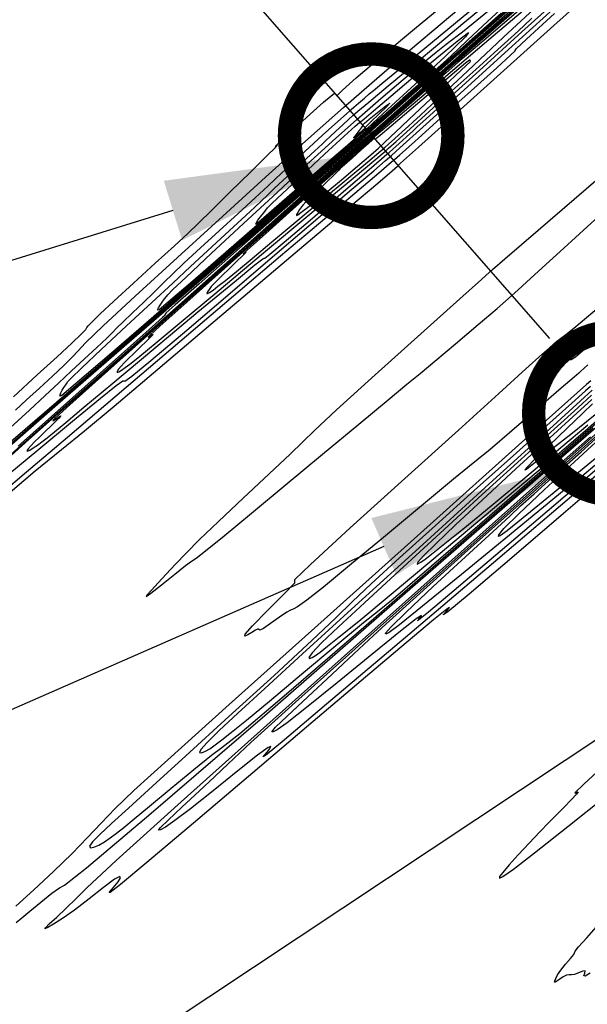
# Model space of a CAD drawing. Extents: x 3249832 to 3255657, y 13789405 to 13793316.
# Tile 657 of 1056: x 3253012 to 3253073, y 13791422 to 13791528. Entities that reach past the tile are written whole.
import ezdxf

# ---------------------------------------------------------------- set-up
doc = ezdxf.new("R2010")
doc.units = 0
doc.header["$LTSCALE"] = 100
doc.header["$MEASUREMENT"] = 0
doc.linetypes.add('DASHED', pattern=[0.75, 0.5, -0.25])
for name, color, linetype in [('GRATIO_03231_CON', 1, 'CONTINUOUS'), ('GRATIO_0323_ICON', 1, 'CONTINUOUS'), ('PLAN', 7, 'CONTINUOUS'), ('TARGETS_EAST', 7, 'CONTINUOUS'), ('TARGETS_WEST', 7, 'CONTINUOUS')]:
    doc.layers.add(name, color=color, linetype=linetype)
doc.styles.add('Gratio_032316_contours$0$symbol', font='symbol.shx')
doc.linetypes.add('Gratio_032316_contours$0$DEPRESSION', pattern='A,0.3,["%",Gratio_032316_contours$0$symbol,S=0.05,R=180,X=0,Y=0],0.0001', length=0.3001)

# ---------------------------------------------------------------- blocks, each defined once
blk = doc.blocks.new('Gratio_032316_contours')
at = {"layer": 'GRATIO_03231_CON', "color": 1, "linetype": 'Continuous', "flags": 128}
for points in [[(3253010.04, 13791475.96), (3253013.98, 13791479.26), (3253016.79, 13791481.57), (3253019.24, 13791483.56), (3253022.42, 13791486.2), (3253027.12, 13791490.15), (3253032.78, 13791494.95), (3253038.54, 13791499.84), (3253043.66, 13791504.15), (3253047.78, 13791507.62), (3253050.66, 13791510.05), (3253052.19, 13791511.37), (3253052.75, 13791511.86), (3253052.82, 13791511.95), (3253053.09, 13791512.2), (3253055, 13791513.92), (3253060.21, 13791518.59), (3253069.51, 13791526.93), (3253080.4, 13791536.7)], [(3253071.39, 13791534.23), (3253059.37, 13791523.68), (3253052.67, 13791517.8), (3253050.21, 13791515.63), (3253049.86, 13791515.32), (3253049.72, 13791515.2), (3253048.77, 13791514.37), (3253046.18, 13791512.12), (3253041.57, 13791508.08), (3253036.14, 13791503.33), (3253031.52, 13791499.29), (3253028.95, 13791497.02), (3253028.01, 13791496.17), (3253027.87, 13791496.02), (3253027.85, 13791495.98), (3253027.84, 13791495.94), (3253027.84, 13791495.91), (3253027.61, 13791495.68), (3253025.83, 13791494.08), (3253020.94, 13791489.72), (3253012.14, 13791481.9)], [(3253010.35, 13791476.9), (3253013.06, 13791479.16), (3253017.43, 13791482.88), (3253023.73, 13791488.24), (3253031.85, 13791495.14), (3253040.25, 13791502.27), (3253047.01, 13791508), (3253050.75, 13791511.17), (3253052.13, 13791512.34), (3253052.33, 13791512.5), (3253052.42, 13791512.57), (3253053, 13791513.08), (3253054.57, 13791514.48), (3253057.37, 13791516.99), (3253060.65, 13791519.92), (3253063.4, 13791522.4), (3253064.87, 13791523.74), (3253065.35, 13791524.2), (3253065.35, 13791524.25), (3253065.47, 13791524.41), (3253066.57, 13791525.45), (3253069.58, 13791528.21)], [(3253064.02, 13791527.65), (3253056.12, 13791520.72), (3253051.75, 13791516.88), (3253050.14, 13791515.46), (3253049.91, 13791515.26), (3253049.91, 13791515.26), (3253049.91, 13791515.26), (3253049.91, 13791515.26), (3253049.57, 13791514.96), (3253047.25, 13791512.9), (3253040.93, 13791507.29), (3253029.62, 13791497.25), (3253016.28, 13791485.41), (3253004.87, 13791475.27)], [(3253067.5, 13791530.58), (3253061.73, 13791525.52), (3253056.65, 13791521.06), (3253052.88, 13791517.75), (3253050.83, 13791515.95), (3253050.08, 13791515.29), (3253049.97, 13791515.2), (3253049.97, 13791515.2), (3253049.97, 13791515.2), (3253049.97, 13791515.19), (3253049.97, 13791515.19), (3253049.97, 13791515.19), (3253049.98, 13791515.18), (3253049.71, 13791514.94), (3253047.81, 13791513.25), (3253042.67, 13791508.69), (3253033.46, 13791500.52), (3253022.6, 13791490.88), (3253013.31, 13791482.62), (3253008.03, 13791477.89)], [(3253011.04, 13791478.83), (3253014.36, 13791481.6), (3253017.96, 13791484.59), (3253020.95, 13791487.05), (3253022.66, 13791488.41), (3253023.35, 13791488.89), (3253023.48, 13791488.89), (3253023.48, 13791488.89), (3253023.58, 13791488.86), (3253024.31, 13791489.39), (3253026.37, 13791491.08), (3253030.19, 13791494.31), (3253035.1, 13791498.5), (3253040.13, 13791502.8), (3253044.47, 13791506.51), (3253047.87, 13791509.4), (3253050.21, 13791511.39), (3253051.45, 13791512.45), (3253051.91, 13791512.85), (3253051.97, 13791512.91), (3253052.11, 13791513.02), (3253053.01, 13791513.83), (3253055.47, 13791516.04), (3253059.86, 13791520.01), (3253065.04, 13791524.7), (3253069.47, 13791528.72)], [(3253068.19, 13791531), (3253063.6, 13791527), (3253058.22, 13791522.3), (3253053.66, 13791518.3), (3253051.11, 13791516.06), (3253050.18, 13791515.23), (3253050.05, 13791515.1), (3253049.84, 13791514.91), (3253048.38, 13791513.61), (3253044.41, 13791510.09), (3253037.31, 13791503.78), (3253028.93, 13791496.34), (3253021.76, 13791489.97), (3253017.68, 13791486.32), (3253016.11, 13791484.89), (3253015.87, 13791484.64), (3253015.95, 13791484.66), (3253016.13, 13791484.77), (3253016.36, 13791484.93), (3253016.58, 13791485.09), (3253016.71, 13791485.15), (3253016.63, 13791485.03), (3253016.26, 13791484.65), (3253015.69, 13791484.1), (3253015.05, 13791483.48), (3253014.44, 13791482.89), (3253013.91, 13791482.37), (3253013.5, 13791481.94), (3253013.21, 13791481.61), (3253013.09, 13791481.41), (3253013.15, 13791481.37), (3253013.4, 13791481.48), (3253013.77, 13791481.72), (3253014.21, 13791482.02), (3253014.67, 13791482.36), (3253015.24, 13791482.81), (3253016.05, 13791483.46), (3253017.24, 13791484.45), (3253019.19, 13791486.08), (3253022.28, 13791488.66), (3253026.66, 13791492.32), (3253031.4, 13791496.27), (3253035.3, 13791499.51), (3253037.5, 13791501.31), (3253038.33, 13791501.96), (3253038.47, 13791502.02), (3253038.47, 13791502.02), (3253038.54, 13791502.03), (3253039.09, 13791502.46), (3253040.63, 13791503.74), (3253043.41, 13791506.1), (3253046.69, 13791508.91), (3253049.49, 13791511.31), (3253051.05, 13791512.65), (3253051.63, 13791513.14), (3253051.71, 13791513.21), (3253051.73, 13791513.23), (3253051.87, 13791513.35), (3253052.25, 13791513.69), (3253052.92, 13791514.29), (3253053.71, 13791515), (3253054.39, 13791515.62), (3253054.88, 13791516.07), (3253055.78, 13791516.89), (3253057.84, 13791518.77), (3253061.52, 13791522.1), (3253066.07, 13791526.23), (3253070.49, 13791530.23)], [(3253011.93, 13791430.94), (3253012.55, 13791431.43), (3253013.4, 13791432.14), (3253014.57, 13791433.11), (3253015.75, 13791434.07), (3253016.57, 13791434.66), (3253017.12, 13791434.95), (3253019.47, 13791436.78), (3253026.15, 13791442.42), (3253038.54, 13791453.11), (3253053.3, 13791465.92), (3253065.9, 13791476.88), (3253072.95, 13791483.01), (3253075.56, 13791485.26)], [(3253073.46, 13791488.89), (3253073, 13791488.5), (3253070.99, 13791486.73), (3253065.71, 13791482.01), (3253056.25, 13791473.54), (3253044.9, 13791463.36), (3253034.75, 13791454.26), (3253028.16, 13791448.35), (3253024.54, 13791445.05), (3253022.54, 13791443.15), (3253021.03, 13791441.58), (3253019.57, 13791440.03), (3253017.93, 13791438.33), (3253015.93, 13791436.41), (3253013.82, 13791434.45), (3253011.9, 13791432.7)], [(3253073.42, 13791488.29), (3253072.88, 13791487.82), (3253071.43, 13791486.52), (3253068.75, 13791484.13), (3253065.14, 13791480.89), (3253061.01, 13791477.19), (3253056.81, 13791473.42), (3253052.97, 13791469.96), (3253049.95, 13791467.19), (3253047.94, 13791465.28), (3253046.16, 13791463.56), (3253043.59, 13791461.13), (3253039.54, 13791457.39), (3253034.7, 13791452.97), (3253030.09, 13791448.78), (3253026.52, 13791445.53), (3253023.96, 13791443.19), (3253022.16, 13791441.53), (3253020.9, 13791440.36), (3253020.12, 13791439.57), (3253019.79, 13791439.12), (3253019.88, 13791438.95), (3253020.26, 13791439.01), (3253020.8, 13791439.23), (3253021.38, 13791439.57), (3253022, 13791440), (3253022.68, 13791440.51), (3253022.68, 13791440.51), (3253023.46, 13791441.12), (3253024.57, 13791442.02), (3253026.22, 13791443.39), (3253028.53, 13791445.31), (3253030.96, 13791447.33), (3253032.84, 13791448.85), (3253033.95, 13791449.67), (3253035.87, 13791451.18), (3253040.64, 13791455.2), (3253049.39, 13791462.76), (3253059.82, 13791471.81), (3253068.73, 13791479.55), (3253073.72, 13791483.89)], [(3253074.25, 13791510.5), (3253067.83, 13791505), (3253064.25, 13791501.93), (3253062.93, 13791500.79), (3253062.74, 13791500.62), (3253062.74, 13791500.62), (3253062.74, 13791500.63), (3253062.73, 13791500.63), (3253062.61, 13791500.52), (3253061.76, 13791499.75), (3253059.43, 13791497.66), (3253055.27, 13791493.93), (3253050.38, 13791489.54), (3253046.24, 13791485.79), (3253043.88, 13791483.6), (3253042.61, 13791482.36), (3253041.27, 13791481.06), (3253041.27, 13791481.06), (3253039.03, 13791478.95), (3253036.24, 13791476.35), (3253033.59, 13791473.85), (3253031.58, 13791471.92), (3253030.13, 13791470.46), (3253029.01, 13791469.29), (3253028.01, 13791468.22), (3253027.13, 13791467.28), (3253026.42, 13791466.51), (3253025.94, 13791465.98), (3253025.85, 13791465.82), (3253026.34, 13791466.18), (3253027.49, 13791467.09), (3253028.91, 13791468.23), (3253030.08, 13791469.15), (3253030.7, 13791469.59), (3253031.2, 13791469.93), (3253032.21, 13791470.7), (3253034.21, 13791472.33), (3253037.12, 13791474.74), (3253040.72, 13791477.74), (3253044.73, 13791481.07), (3253048.61, 13791484.28), (3253051.75, 13791486.87), (3253053.77, 13791488.53), (3253055.19, 13791489.69), (3253056.75, 13791490.99), (3253058.97, 13791492.85), (3253061.41, 13791494.93), (3253063.43, 13791496.65), (3253064.64, 13791497.7), (3253065.68, 13791498.64), (3253067.45, 13791500.27), (3253070.55, 13791503.09), (3253074.31, 13791506.51)], [(3253066.67, 13791528.9), (3253062.54, 13791525.4), (3253057.67, 13791521.25), (3253053.52, 13791517.72), (3253051.19, 13791515.75), (3253050.33, 13791515.03), (3253050.2, 13791514.93), (3253050.11, 13791514.86), (3253049.51, 13791514.32), (3253047.9, 13791512.88), (3253044.99, 13791510.31), (3253041.57, 13791507.27), (3253038.65, 13791504.67), (3253036.98, 13791503.18), (3253036.34, 13791502.6), (3253036.24, 13791502.49), (3253036.28, 13791502.5), (3253036.35, 13791502.55), (3253036.44, 13791502.61), (3253036.52, 13791502.66), (3253036.47, 13791502.59), (3253036.17, 13791502.29), (3253035.54, 13791501.67), (3253034.74, 13791500.9), (3253033.99, 13791500.18), (3253033.45, 13791499.65), (3253033.08, 13791499.29), (3253032.82, 13791498.99), (3253032.59, 13791498.68), (3253032.42, 13791498.42), (3253032.36, 13791498.25), (3253032.43, 13791498.23), (3253032.65, 13791498.36), (3253033.02, 13791498.62), (3253033.54, 13791499.02), (3253034.34, 13791499.64), (3253035.52, 13791500.6), (3253037.19, 13791501.98), (3253039.32, 13791503.77), (3253041.88, 13791505.91), (3253044.73, 13791508.3), (3253047.47, 13791510.58), (3253049.59, 13791512.35), (3253050.76, 13791513.32), (3253051.19, 13791513.68), (3253051.25, 13791513.73), (3253051.28, 13791513.74), (3253051.41, 13791513.87), (3253051.79, 13791514.22), (3253051.79, 13791514.22), (3253052.48, 13791514.83), (3253053.27, 13791515.55), (3253053.95, 13791516.16), (3253054.41, 13791516.59), (3253055.21, 13791517.33), (3253057.04, 13791519.04), (3253060.29, 13791522.08), (3253064.12, 13791525.66), (3253067.39, 13791528.72)], [(3253073.58, 13791487.9), (3253072.36, 13791486.77), (3253069.03, 13791483.72), (3253062.98, 13791478.22), (3253055.48, 13791471.4), (3253048.23, 13791464.81), (3253042.6, 13791459.69), (3253038.55, 13791455.98), (3253035.68, 13791453.35), (3253033.67, 13791451.47), (3253032.38, 13791450.21), (3253031.71, 13791449.47), (3253031.57, 13791449.13), (3253031.79, 13791449.1), (3253032.2, 13791449.27), (3253032.67, 13791449.54), (3253033.24, 13791449.94), (3253033.97, 13791450.5), (3253033.97, 13791450.5), (3253035, 13791451.31), (3253036.59, 13791452.6), (3253039.05, 13791454.64), (3253042.49, 13791457.52), (3253046.16, 13791460.6), (3253049.11, 13791463.04), (3253050.78, 13791464.38), (3253052.28, 13791465.59), (3253055.12, 13791467.99), (3253060.25, 13791472.41), (3253066.35, 13791477.7), (3253071.56, 13791482.23), (3253074.48, 13791484.77)], [(3253073.54, 13791487.38), (3253072.05, 13791486.03), (3253069.52, 13791483.73), (3253066.01, 13791480.53), (3253061.83, 13791476.73), (3253057.33, 13791472.62), (3253052.96, 13791468.62), (3253049.21, 13791465.16), (3253046.45, 13791462.59), (3253044.64, 13791460.86), (3253043.63, 13791459.81), (3253043.26, 13791459.31), (3253043.32, 13791459.2), (3253043.61, 13791459.3), (3253043.97, 13791459.51), (3253044.47, 13791459.88), (3253045.27, 13791460.5), (3253045.27, 13791460.5), (3253046.53, 13791461.5), (3253048.61, 13791463.18), (3253051.88, 13791465.89), (3253056.45, 13791469.72), (3253061.37, 13791473.86), (3253065.38, 13791477.23), (3253067.61, 13791479.1), (3253068.69, 13791479.99), (3253069.61, 13791480.77), (3253071.1, 13791482.05), (3253072.87, 13791483.59), (3253074.39, 13791484.91)], [(3253075.11, 13791447.97), (3253072.69, 13791445.74), (3253071.75, 13791444.82), (3253071.82, 13791444.78), (3253072.09, 13791444.92), (3253071.92, 13791444.67), (3253071.36, 13791444.07), (3253070.6, 13791443.3), (3253069.81, 13791442.5), (3253068.96, 13791441.64), (3253067.98, 13791440.63), (3253066.84, 13791439.43), (3253065.69, 13791438.19), (3253064.7, 13791437.1), (3253064.02, 13791436.31), (3253063.68, 13791435.85), (3253063.67, 13791435.68), (3253064.05, 13791435.86), (3253065.17, 13791436.65), (3253067.43, 13791438.39), (3253070.99, 13791441.21), (3253075.03, 13791444.43)], [(3253073.63, 13791486.43), (3253072.58, 13791485.44), (3253070.91, 13791483.84), (3253069.02, 13791482.02), (3253067.46, 13791480.51), (3253066.63, 13791479.67), (3253066.38, 13791479.38), (3253066.42, 13791479.37), (3253066.55, 13791479.46), (3253066.95, 13791479.76), (3253067.86, 13791480.48), (3253067.86, 13791480.48), (3253069.43, 13791481.73), (3253071.3, 13791483.2), (3253072.98, 13791484.54), (3253074.09, 13791485.44)]]:
    blk.add_lwpolyline(points, dxfattribs=at)
at = {"layer": 'GRATIO_03231_CON', "color": 5, "linetype": 'Continuous', "flags": 128}
for points in [[(3253072.79, 13791535.71), (3253059.94, 13791524.42), (3253052.76, 13791518.11), (3253050.12, 13791515.78), (3253049.75, 13791515.44), (3253049.62, 13791515.32), (3253048.69, 13791514.52), (3253046.19, 13791512.33), (3253041.73, 13791508.42), (3253036.54, 13791503.89), (3253032.29, 13791500.19), (3253029.97, 13791498.18), (3253027.98, 13791496.45), (3253024.03, 13791493.03), (3253016.64, 13791486.61), (3253007.44, 13791478.61)], [(3253011.65, 13791487.2), (3253014.19, 13791489.53), (3253016.31, 13791491.47), (3253017.91, 13791492.95), (3253018.94, 13791493.94), (3253019.39, 13791494.41), (3253019.52, 13791494.61), (3253019.65, 13791494.79), (3253020.06, 13791495.23), (3253020.93, 13791496.07), (3253022.4, 13791497.43), (3253024.5, 13791499.36), (3253026.83, 13791501.49), (3253028.88, 13791503.36), (3253030.31, 13791504.68), (3253031.47, 13791505.79), (3253032.87, 13791507.16), (3253034.86, 13791509.11), (3253037.03, 13791511.23), (3253038.78, 13791512.96), (3253039.69, 13791513.87), (3253039.92, 13791514.14), (3253039.81, 13791514.06), (3253039.66, 13791513.96), (3253039.76, 13791514.09), (3253040.42, 13791514.71), (3253041.77, 13791515.94), (3253043.42, 13791517.43), (3253044.85, 13791518.71), (3253045.67, 13791519.41), (3253045.99, 13791519.64), (3253046.09, 13791519.61), (3253046.17, 13791519.53), (3253046.24, 13791519.44), (3253046.28, 13791519.4), (3253046.35, 13791519.48), (3253046.87, 13791520), (3253048.34, 13791521.32), (3253051.1, 13791523.67), (3253054.79, 13791526.75), (3253058.84, 13791530.11)], [(3253067.93, 13791531.56), (3253057.76, 13791522.62), (3253051.85, 13791517.43), (3253048.2, 13791514.22), (3253043.66, 13791510.26), (3253035.96, 13791503.55), (3253026.26, 13791495.11), (3253016.58, 13791486.69), (3253008.61, 13791479.76)], [(3253011.86, 13791485.76), (3253013.06, 13791486.88), (3253014.43, 13791488.13), (3253015.82, 13791489.41), (3253017.07, 13791490.57), (3253017.98, 13791491.47), (3253018.54, 13791492.09), (3253019.37, 13791492.97), (3253021.24, 13791494.78), (3253024.68, 13791497.97), (3253029.2, 13791502.09), (3253034.06, 13791506.51), (3253038.64, 13791510.68), (3253042.91, 13791514.53), (3253046.96, 13791518.14), (3253050.84, 13791521.51), (3253054.37, 13791524.53), (3253057.32, 13791527.03), (3253059.54, 13791528.89)], [(3253071.87, 13791535.17), (3253063.07, 13791527.41), (3253055.57, 13791520.82), (3253051.28, 13791517.05), (3253049.01, 13791515.04), (3253046.81, 13791513.11), (3253043.1, 13791509.87), (3253037.77, 13791505.24), (3253031.11, 13791499.45), (3253023.56, 13791492.9), (3253016.27, 13791486.59), (3253010.59, 13791481.69)], [(3253011.31, 13791483.88), (3253013.35, 13791485.77), (3253015.04, 13791487.34), (3253016.47, 13791488.66), (3253017.83, 13791489.92), (3253019.25, 13791491.24), (3253020.59, 13791492.48), (3253021.63, 13791493.46), (3253022.25, 13791494.08), (3253022.7, 13791494.56), (3253023.34, 13791495.19), (3253024.38, 13791496.17), (3253025.6, 13791497.32), (3253026.65, 13791498.32), (3253027.31, 13791498.99), (3253027.84, 13791499.53), (3253028.62, 13791500.29), (3253029.93, 13791501.52), (3253031.67, 13791503.12), (3253033.67, 13791504.94), (3253035.7, 13791506.8), (3253037.53, 13791508.49), (3253038.91, 13791509.76), (3253039.69, 13791510.51), (3253040.29, 13791511.08), (3253041.22, 13791511.96), (3253042.83, 13791513.45), (3253044.74, 13791515.18), (3253046.37, 13791516.65), (3253047.29, 13791517.47), (3253047.63, 13791517.77), (3253047.68, 13791517.81), (3253047.69, 13791517.83), (3253047.79, 13791517.93), (3253048.08, 13791518.18), (3253048.59, 13791518.63), (3253049.21, 13791519.16), (3253049.74, 13791519.6), (3253050.18, 13791519.97), (3253051.31, 13791520.89), (3253054.05, 13791523.16), (3253058.95, 13791527.22), (3253064.89, 13791532.13)], [(3253063.86, 13791528.25), (3253058.2, 13791523.26), (3253053.39, 13791519.02), (3253050.7, 13791516.65), (3253049.71, 13791515.77), (3253049.58, 13791515.64), (3253049.38, 13791515.46), (3253047.95, 13791514.22), (3253044.09, 13791510.87), (3253037.18, 13791504.89), (3253029.05, 13791497.84), (3253022.13, 13791491.86), (3253018.26, 13791488.53), (3253016.82, 13791487.34), (3253016.62, 13791487.26), (3253016.65, 13791487.41), (3253016.72, 13791487.63), (3253016.86, 13791487.89), (3253017.05, 13791488.19), (3253017.25, 13791488.48), (3253017.38, 13791488.68), (3253017.45, 13791488.8), (3253017.81, 13791489.19), (3253018.92, 13791490.26), (3253021.04, 13791492.25), (3253023.76, 13791494.77), (3253026.46, 13791497.29), (3253028.71, 13791499.37), (3253030.61, 13791501.13), (3253032.42, 13791502.8), (3253034.31, 13791504.55), (3253036.08, 13791506.19), (3253037.44, 13791507.46), (3253038.23, 13791508.21), (3253038.8, 13791508.75), (3253039.6, 13791509.51), (3253040.96, 13791510.78), (3253042.56, 13791512.25), (3253043.91, 13791513.51), (3253044.69, 13791514.24), (3253045.11, 13791514.64), (3253045.52, 13791515.02), (3253046.17, 13791515.61), (3253046.92, 13791516.3), (3253047.56, 13791516.89), (3253047.97, 13791517.28), (3253048.52, 13791517.76), (3253049.68, 13791518.73), (3253051.76, 13791520.46), (3253054.44, 13791522.69), (3253057.24, 13791525.02), (3253059.75, 13791527.12), (3253061.96, 13791528.97)], [(3253075.26, 13791478.78), (3253070.51, 13791474.69), (3253064.99, 13791469.95), (3253060.44, 13791466.07), (3253058.16, 13791464.19), (3253057.65, 13791463.87), (3253057.99, 13791464.27), (3253058.32, 13791464.64), (3253058.03, 13791464.47), (3253056.62, 13791463.32), (3253053.7, 13791460.87), (3253049.33, 13791457.19), (3253043.73, 13791452.44), (3253037.26, 13791446.95), (3253030.93, 13791441.59), (3253025.92, 13791437.36), (3253023.09, 13791435), (3253022, 13791434.15), (3253021.9, 13791434.14), (3253022.13, 13791434.43), (3253022.49, 13791434.85), (3253022.85, 13791435.31), (3253023.1, 13791435.72), (3253023.05, 13791435.88), (3253022.48, 13791435.58), (3253021.29, 13791434.69), (3253019.74, 13791433.47), (3253018.17, 13791432.27), (3253016.89, 13791431.36), (3253015.94, 13791430.75), (3253015.32, 13791430.4), (3253015.02, 13791430.26), (3253015.06, 13791430.37), (3253015.48, 13791430.79), (3253016.28, 13791431.53), (3253017.28, 13791432.48), (3253018.31, 13791433.47), (3253019.54, 13791434.68), (3253022.63, 13791437.56), (3253029.61, 13791443.87), (3253041.49, 13791454.5), (3253055.26, 13791466.77), (3253066.9, 13791477.13), (3253073.4, 13791482.92)], [(3253076.56, 13791480.93), (3253071.88, 13791476.95), (3253063.49, 13791469.83), (3253053.61, 13791461.44), (3253045.17, 13791454.3), (3253040.4, 13791450.28), (3253038.61, 13791448.81), (3253038.39, 13791448.68), (3253038.56, 13791448.88), (3253038.81, 13791449.18), (3253039.07, 13791449.5), (3253039.21, 13791449.76), (3253038.9, 13791449.66), (3253037.78, 13791448.85), (3253035.65, 13791447.16), (3253033.02, 13791445.04), (3253030.6, 13791443.11), (3253028.91, 13791441.84), (3253027.91, 13791441.16), (3253027.38, 13791440.86), (3253027.17, 13791440.81), (3253027.39, 13791441.1), (3253028.21, 13791441.91), (3253029.71, 13791443.32), (3253031.53, 13791445.01), (3253033.2, 13791446.58), (3253034.62, 13791447.93), (3253037.07, 13791450.21), (3253042.2, 13791454.85), (3253050.9, 13791462.63), (3253060.98, 13791471.62), (3253069.49, 13791479.2), (3253074.25, 13791483.43)], [(3253073.13, 13791490.6), (3253072.36, 13791489.89), (3253072.25, 13791489.78), (3253072.18, 13791489.72), (3253071.67, 13791489.29), (3253070.29, 13791488.11), (3253067.84, 13791486), (3253065, 13791483.56), (3253062.66, 13791481.56), (3253061.41, 13791480.52), (3253060.47, 13791479.78), (3253058.76, 13791478.38), (3253055.53, 13791475.7), (3253051.46, 13791472.32), (3253047.62, 13791469.13), (3253044.82, 13791466.84), (3253043.05, 13791465.44), (3253042.05, 13791464.72), (3253041.58, 13791464.46), (3253041.31, 13791464.37), (3253040.9, 13791464.15), (3253040.11, 13791463.61), (3253039.17, 13791462.93), (3253038.4, 13791462.41), (3253038.4, 13791462.41), (3253038.03, 13791462.24), (3253037.92, 13791462.3), (3253037.83, 13791462.35), (3253037.57, 13791462.23), (3253037.18, 13791461.98), (3253036.75, 13791461.72), (3253036.41, 13791461.57), (3253036.46, 13791461.8), (3253037.22, 13791462.67), (3253038.83, 13791464.31), (3253040.64, 13791466.11), (3253041.77, 13791467.29), (3253041.76, 13791467.45), (3253041.78, 13791467.63), (3253043.42, 13791469.23), (3253047.7, 13791473.16), (3253053.53, 13791478.45), (3253059.27, 13791483.64), (3253063.6, 13791487.55), (3253066.49, 13791490.17), (3253068.25, 13791491.74), (3253069.23, 13791492.6), (3253070.11, 13791493.32), (3253071.62, 13791494.55), (3253074.35, 13791496.82)], [(3253074.36, 13791479.66), (3253069.48, 13791475.52), (3253063.74, 13791470.64), (3253058.83, 13791466.48), (3253056.06, 13791464.15), (3253055.02, 13791463.29), (3253054.89, 13791463.21), (3253054.99, 13791463.33), (3253055.13, 13791463.51), (3253055.28, 13791463.7), (3253055.31, 13791463.8), (3253054.76, 13791463.43), (3253053.08, 13791462.11), (3253050.01, 13791459.62), (3253046.31, 13791456.6), (3253043.02, 13791453.94), (3253040.94, 13791452.31), (3253039.88, 13791451.56), (3253039.44, 13791451.33), (3253039.32, 13791451.35), (3253039.71, 13791451.83), (3253040.94, 13791453.03), (3253043.15, 13791455.1), (3253045.78, 13791457.53), (3253048.1, 13791459.68), (3253049.69, 13791461.18), (3253051.5, 13791462.86), (3253054.79, 13791465.84), (3253060.3, 13791470.77), (3253066.69, 13791476.46), (3253072.09, 13791481.27), (3253075.1, 13791483.95)], [(3253073.87, 13791479.83), (3253072.49, 13791478.67), (3253071.71, 13791478.01), (3253071.42, 13791477.77), (3253071.39, 13791477.75), (3253071.41, 13791477.78), (3253071.45, 13791477.83), (3253071.5, 13791477.89), (3253071.41, 13791477.84), (3253070.61, 13791477.2), (3253068.38, 13791475.38), (3253064.37, 13791472.08), (3253059.6, 13791468.17), (3253055.45, 13791464.78), (3253052.96, 13791462.79), (3253051.85, 13791461.96), (3253051.5, 13791461.79), (3253051.46, 13791461.9), (3253052.03, 13791462.55), (3253053.67, 13791464.15), (3253056.59, 13791466.88), (3253060.03, 13791470.06), (3253062.99, 13791472.78), (3253064.77, 13791474.43), (3253065.94, 13791475.51), (3253067.39, 13791476.82), (3253069.71, 13791478.9), (3253072.41, 13791481.31), (3253074.68, 13791483.33)], [(3253073.38, 13791425.52), (3253072.85, 13791425.19), (3253072.85, 13791425.19), (3253072.72, 13791425.25), (3253072.81, 13791425.54), (3253072.84, 13791425.77), (3253072.58, 13791425.74), (3253072.15, 13791425.56), (3253071.7, 13791425.38), (3253071.37, 13791425.34), (3253071.12, 13791425.36), (3253070.85, 13791425.32), (3253070.5, 13791425.14), (3253070.12, 13791424.88), (3253069.81, 13791424.66), (3253069.63, 13791424.55), (3253069.57, 13791424.57), (3253069.59, 13791424.71), (3253069.69, 13791424.96), (3253069.88, 13791425.34), (3253070.23, 13791425.85), (3253070.74, 13791426.48), (3253071.27, 13791427.09), (3253071.63, 13791427.53), (3253071.72, 13791427.71), (3253071.78, 13791427.88), (3253072.15, 13791428.34), (3253073.01, 13791429.3), (3253074.04, 13791430.43)]]:
    blk.add_lwpolyline(points, dxfattribs=at)
blk.add_lwpolyline([(3253060.04, 13791525.7), (3253057.81, 13791523.57), (3253054.62, 13791520.62), (3253051.74, 13791517.96), (3253050.11, 13791516.46), (3253049.51, 13791515.9), (3253049.42, 13791515.82), (3253049.34, 13791515.76), (3253048.83, 13791515.32), (3253047.43, 13791514.12), (3253044.95, 13791511.98), (3253042.03, 13791509.45), (3253039.55, 13791507.3), (3253038.16, 13791506.11), (3253037.64, 13791505.68), (3253037.57, 13791505.65), (3253037.59, 13791505.71), (3253037.65, 13791505.84), (3253037.82, 13791506.08), (3253038.09, 13791506.45), (3253038.4, 13791506.85), (3253038.66, 13791507.18), (3253038.84, 13791507.41), (3253039.29, 13791507.86), (3253040.43, 13791508.93), (3253042.5, 13791510.86), (3253044.96, 13791513.14), (3253047.06, 13791515.08), (3253048.24, 13791516.15), (3253048.69, 13791516.53), (3253048.76, 13791516.58), (3253048.81, 13791516.62), (3253049.19, 13791516.94), (3253050.2, 13791517.8), (3253052.05, 13791519.37), (3253054.45, 13791521.39), (3253056.96, 13791523.48), (3253059.14, 13791525.25), (3253060.37, 13791526.17), (3253060.04, 13791525.7)], close=True, dxfattribs=at)
at = {"layer": 'GRATIO_03231_CON', "color": 1, "linetype": 'Continuous', "flags": 128}
blk.add_lwpolyline([(3253052.57, 13791515.55), (3253054.58, 13791517.44), (3253056.95, 13791519.66), (3253058.97, 13791521.56), (3253060.1, 13791522.63), (3253060.52, 13791523.04), (3253060.58, 13791523.12), (3253060.56, 13791523.15), (3253060.55, 13791523.18), (3253060.54, 13791523.21), (3253060.48, 13791523.21), (3253060.05, 13791522.88), (3253058.87, 13791521.9), (3253056.74, 13791520.1), (3253054.23, 13791517.97), (3253052.09, 13791516.15), (3253050.89, 13791515.15), (3253050.43, 13791514.8), (3253050.34, 13791514.77), (3253050.32, 13791514.79), (3253050.3, 13791514.81), (3253050.28, 13791514.83), (3253050.25, 13791514.82), (3253050.08, 13791514.68), (3253049.64, 13791514.28), (3253048.84, 13791513.57), (3253047.9, 13791512.73), (3253047.09, 13791512.02), (3253046.63, 13791511.61), (3253046.46, 13791511.45), (3253046.44, 13791511.43), (3253046.45, 13791511.42), (3253046.33, 13791511.3), (3253045.93, 13791510.91), (3253045.18, 13791510.18), (3253044.27, 13791509.3), (3253043.46, 13791508.53), (3253042.95, 13791508.04), (3253042.67, 13791507.75), (3253042.48, 13791507.51), (3253042.28, 13791507.22), (3253042.08, 13791506.92), (3253041.96, 13791506.69), (3253041.95, 13791506.6), (3253042.09, 13791506.68), (3253042.42, 13791506.92), (3253042.97, 13791507.34), (3253043.83, 13791508.01), (3253045.09, 13791509.03), (3253046.75, 13791510.41), (3253048.49, 13791511.87), (3253049.9, 13791513.07), (3253050.73, 13791513.8), (3253051.41, 13791514.45), (3253052.57, 13791515.55)], close=True, dxfattribs=at)
at = {"layer": 'GRATIO_03231_CON', "color": 5, "linetype": 'Gratio_032316_contours$0$DEPRESSION', "flags": 128}
for points in [[(3253049.71, 13791516.9), (3253050.6, 13791517.62), (3253051.5, 13791518.32), (3253051.94, 13791518.61), (3253051.59, 13791518.22), (3253050.76, 13791517.43), (3253049.93, 13791516.65), (3253049.47, 13791516.18), (3253049.31, 13791516), (3253049.3, 13791515.95), (3253049.3, 13791515.93), (3253049.25, 13791515.88), (3253049.1, 13791515.75), (3253048.83, 13791515.52), (3253048.52, 13791515.25), (3253048.26, 13791515.02), (3253048.11, 13791514.9), (3253048.05, 13791514.85), (3253048.04, 13791514.85), (3253048.05, 13791514.86), (3253048.1, 13791514.92), (3253048.22, 13791515.08), (3253048.44, 13791515.36), (3253048.7, 13791515.69), (3253048.91, 13791515.98), (3253049.02, 13791516.15), (3253049.04, 13791516.23), (3253049.03, 13791516.26), (3253049.04, 13791516.31), (3253049.21, 13791516.48), (3253049.71, 13791516.9)], [(3253070.97, 13791491.23), (3253070.85, 13791491.37), (3253070.73, 13791491.48), (3253070.59, 13791491.56), (3253070.45, 13791491.58), (3253070.32, 13791491.58), (3253070.26, 13791491.59), (3253070.27, 13791491.63), (3253070.33, 13791491.71), (3253070.4, 13791491.77), (3253070.44, 13791491.81), (3253070.46, 13791491.82), (3253070.46, 13791491.83), (3253070.45, 13791491.83), (3253070.45, 13791491.84), (3253070.44, 13791491.84), (3253070.46, 13791491.84), (3253070.54, 13791491.88), (3253070.73, 13791492), (3253071.07, 13791492.22), (3253071.48, 13791492.48), (3253071.82, 13791492.71), (3253072.04, 13791492.85), (3253072.23, 13791492.95), (3253072.53, 13791493.08), (3253073.02, 13791493.29), (3253073.6, 13791493.54), (3253074.1, 13791493.75), (3253074.4, 13791493.88), (3253074.52, 13791493.94), (3253074.57, 13791493.96), (3253074.58, 13791493.96), (3253074.46, 13791493.83), (3253074.08, 13791493.47), (3253073.39, 13791492.82), (3253072.55, 13791492.07), (3253071.81, 13791491.45), (3253071.34, 13791491.16), (3253071.1, 13791491.13), (3253070.97, 13791491.23)]]:
    blk.add_lwpolyline(points, close=True, dxfattribs=at)
at = {"layer": 'GRATIO_0323_ICON', "color": 7, "linetype": 'Continuous', "flags": 128}
for points in [[(3253066.22, 13791528.91), (3253061.78, 13791525.13), (3253059.23, 13791522.96), (3253057.95, 13791521.87), (3253056.85, 13791520.93), (3253055.15, 13791519.44), (3253053.15, 13791517.69), (3253051.46, 13791516.21), (3253050.51, 13791515.38), (3253050.17, 13791515.07), (3253050.12, 13791515.02), (3253049.97, 13791514.89), (3253048.95, 13791513.97), (3253046.15, 13791511.49), (3253041.15, 13791507.04), (3253035.25, 13791501.8), (3253030.2, 13791497.32), (3253027.33, 13791494.75), (3253026.23, 13791493.75), (3253026.06, 13791493.56), (3253026.11, 13791493.58), (3253026.24, 13791493.66), (3253026.4, 13791493.77), (3253026.55, 13791493.87), (3253026.59, 13791493.87), (3253026.4, 13791493.66), (3253025.9, 13791493.16), (3253025.22, 13791492.5), (3253024.52, 13791491.83), (3253023.94, 13791491.27), (3253023.5, 13791490.83), (3253023.16, 13791490.46), (3253022.9, 13791490.15), (3253022.76, 13791489.91), (3253022.75, 13791489.81), (3253022.91, 13791489.86), (3253023.21, 13791490.04), (3253023.61, 13791490.32), (3253024.11, 13791490.69), (3253024.79, 13791491.22), (3253025.78, 13791492.03), (3253027.26, 13791493.25), (3253029.59, 13791495.2), (3253033.19, 13791498.22), (3253038.21, 13791502.41), (3253043.59, 13791506.9), (3253048, 13791510.58), (3253050.44, 13791512.61), (3253051.34, 13791513.37), (3253051.47, 13791513.47), (3253051.47, 13791513.47), (3253051.47, 13791513.48), (3253051.47, 13791513.48), (3253051.51, 13791513.52), (3253051.81, 13791513.79), (3253052.61, 13791514.52), (3253052.61, 13791514.52), (3253054.1, 13791515.87), (3253056.15, 13791517.73), (3253058.58, 13791519.92), (3253061.14, 13791522.23), (3253063.5, 13791524.36), (3253065.27, 13791525.97), (3253066.27, 13791526.9), (3253067.12, 13791527.71)], [(3253064.75, 13791529.53), (3253061.91, 13791526.9), (3253060.25, 13791525.34), (3253059.25, 13791524.38), (3253057.99, 13791523.22), (3253055.86, 13791521.33), (3253053.34, 13791519.11), (3253051.2, 13791517.23), (3253050.01, 13791516.17), (3253049.57, 13791515.78), (3253049.5, 13791515.72), (3253049.36, 13791515.61), (3253048.39, 13791514.77), (3253045.76, 13791512.5), (3253041.07, 13791508.43), (3253035.54, 13791503.65), (3253030.84, 13791499.58), (3253028.21, 13791497.32), (3253027.23, 13791496.51), (3253027.1, 13791496.46), (3253027.12, 13791496.56), (3253027.19, 13791496.73), (3253027.34, 13791496.99), (3253027.57, 13791497.32), (3253027.83, 13791497.66), (3253028.02, 13791497.93), (3253028.16, 13791498.12), (3253028.68, 13791498.65), (3253030.12, 13791500.01), (3253032.81, 13791502.52), (3253036.28, 13791505.75), (3253039.86, 13791509.07), (3253043.02, 13791512), (3253045.81, 13791514.55), (3253048.42, 13791516.88), (3253050.97, 13791519.11), (3253053.36, 13791521.13), (3253055.38, 13791522.82), (3253056.9, 13791524.08), (3253057.97, 13791524.93), (3253058.67, 13791525.47), (3253059.13, 13791525.8), (3253059.72, 13791526.24), (3253060.86, 13791527.16), (3253062.81, 13791528.78)], [(3253073.55, 13791486.92), (3253071.96, 13791485.46), (3253069.07, 13791482.81), (3253065.44, 13791479.49), (3253061.86, 13791476.18), (3253058.97, 13791473.48), (3253056.87, 13791471.47), (3253055.55, 13791470.16), (3253054.94, 13791469.49), (3253054.85, 13791469.29), (3253055.01, 13791469.34), (3253055.26, 13791469.49), (3253055.71, 13791469.82), (3253056.57, 13791470.49), (3253056.57, 13791470.49), (3253058.01, 13791471.63), (3253060.13, 13791473.34), (3253063.01, 13791475.71), (3253066.6, 13791478.7), (3253070.24, 13791481.76), (3253073.15, 13791484.21)], [(3253075.37, 13791481.77), (3253072.52, 13791479.42), (3253069.14, 13791476.64), (3253066.21, 13791474.24), (3253064.49, 13791472.86), (3253063.76, 13791472.32), (3253063.56, 13791472.25), (3253063.59, 13791472.42), (3253064.15, 13791473.09), (3253065.71, 13791474.64), (3253068.47, 13791477.24), (3253071.71, 13791480.24), (3253074.46, 13791482.76)]]:
    blk.add_lwpolyline(points, dxfattribs=at)

msp = doc.modelspace()

# ---------------------------------------------------------------- linework, layer by layer
at = {"layer": 'PLAN', "color": 8, "linetype": 'DASHED'}
msp.add_line((3252689.96, 13791925.79), (3253606.13, 13790880.88), dxfattribs=at)
at = {"layer": 'TARGETS_WEST'}
for p, q in [((3253028.72, 13791507.13), (3252888.4, 13791463.84)), ((3253051.29, 13791471.16), (3252929.27, 13791417.73)), ((3253075.71, 13791451.61), (3252942.33, 13791363.11))]:
    msp.add_line(p, q, dxfattribs=at)
at = {"layer": 'TARGETS_WEST', "const_width": 2.5}
for points in [[(3253041.19, 13791515.13, 1), (3253058.69, 13791515.13, 1)], [(3253067.33, 13791485.43, 1), (3253084.83, 13791485.43, 1)]]:
    msp.add_lwpolyline(points, format="xyb", close=True, dxfattribs=at)
at = {"layer": 'TARGETS_WEST'}
for points in [[(3253027.74, 13791510.31), (3253029.7, 13791503.94), (3253047.83, 13791513.02)], [(3253049.96, 13791474.22), (3253052.63, 13791468.11), (3253069.61, 13791479.19)]]:
    msp.add_solid(points, dxfattribs=at)

# ---------------------------------------------------------------- block references
at = {"layer": 'TARGETS_EAST'}
msp.add_blockref('Gratio_032316_contours', (0, 0), dxfattribs=at)

doc.saveas('drawing.dxf')
